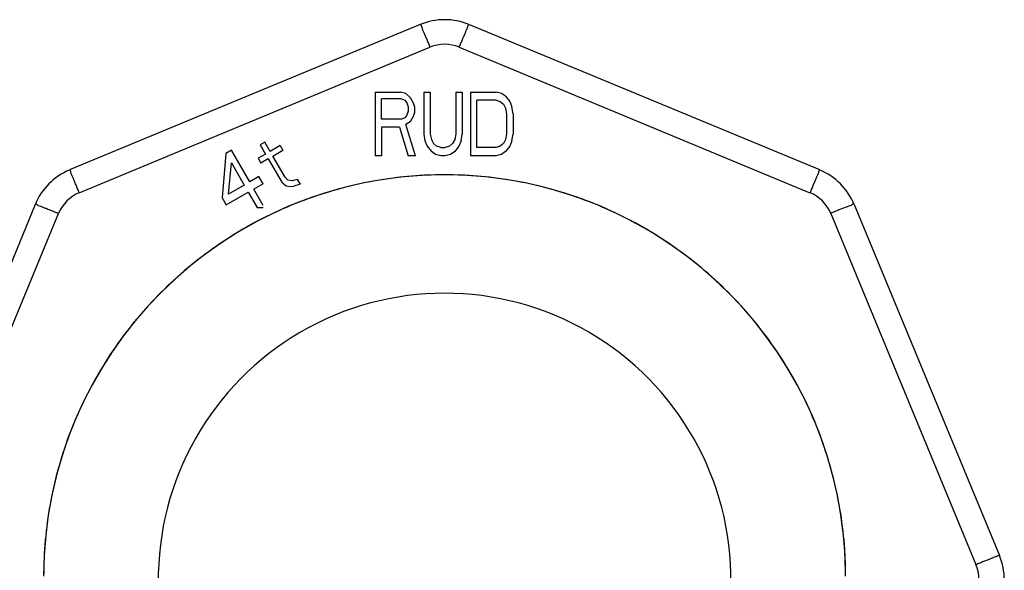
# Model space of a CAD drawing. Header units: millimetres. Extents: x 0 to 297, y 0 to 210.
# Tile 311 of 446: x 137.689 to 139.081, y 163.811 to 164.589. Entities that reach past the tile are written whole.
import ezdxf

# ---------------------------------------------------------------- set-up
doc = ezdxf.new("R2010")
doc.units = ezdxf.units.MM
doc.header["$LTSCALE"] = 16.335
doc.layers.add('001-M31079-X02', color=7, linetype='CONTINUOUS')

msp = doc.modelspace()

# ---------------------------------------------------------------- linework, layer by layer
at = {"layer": '001-M31079-X02', "color": 9, "linetype": 'Continuous'}
for p, q in [((138.255, 164.5821), (137.759, 164.3767)), ((138.8198, 164.3767), (138.3238, 164.5821)), ((137.7728, 164.3446), (138.2687, 164.5501)), ((138.3101, 164.5501), (138.806, 164.3446)), ((137.7103, 164.328), (137.5049, 163.832)), ((138.8685, 164.328), (139.0739, 163.832)), ((137.5381, 163.8194), (137.7436, 164.3154)), ((138.8353, 164.3154), (139.0407, 163.8194))]:
    msp.add_line(p, q, dxfattribs=at)
at = {"layer": '001-M31079-X02', "color": 7, "linetype": 'Continuous'}
for p, q in [((138.1911, 164.4868), (138.1911, 164.3968)), ((138.1911, 164.4868), (138.2271, 164.4868)), ((138.2346, 164.4849), (138.2271, 164.4868)), ((138.2346, 164.4849), (138.2406, 164.4791)), ((138.2601, 164.4868), (138.2601, 164.4274)), ((138.2601, 164.4868), (138.2691, 164.4868)), ((138.2691, 164.4868), (138.2691, 164.4274)), ((138.3051, 164.4868), (138.3051, 164.4274)), ((138.3051, 164.4868), (138.3141, 164.4868)), ((138.3141, 164.4868), (138.3141, 164.4274)), ((138.3261, 164.4868), (138.3261, 164.3968)), ((138.3261, 164.4868), (138.3621, 164.4868)), ((138.3696, 164.4849), (138.3621, 164.4868)), ((138.3756, 164.4811), (138.3696, 164.4849)), ((138.2406, 164.4791), (138.2451, 164.4715)), ((138.2451, 164.4715), (138.2466, 164.4657)), ((138.3756, 164.4811), (138.3816, 164.4734)), ((138.3816, 164.4734), (138.3846, 164.4657)), ((138.2466, 164.4581), (138.2451, 164.4523)), ((138.2466, 164.4657), (138.2466, 164.4581)), ((138.3861, 164.4562), (138.3846, 164.4657)), ((138.3861, 164.4562), (138.3861, 164.4274)), ((138.2406, 164.4447), (138.2346, 164.4409)), ((138.2451, 164.4523), (138.2406, 164.4447)), ((138.2001, 164.437), (138.2001, 164.3968)), ((138.2256, 164.437), (138.2001, 164.437)), ((138.2256, 164.437), (138.2376, 164.3968)), ((138.2481, 164.3968), (138.2346, 164.4409)), ((138.2601, 164.4274), (138.2616, 164.4179)), ((138.2691, 164.4274), (138.2706, 164.4198)), ((138.3051, 164.4274), (138.3036, 164.4198)), ((138.3126, 164.4179), (138.3141, 164.4274)), ((138.3846, 164.4179), (138.3861, 164.4274)), ((138.035, 164.4162), (138.0285, 164.4124)), ((138.0426, 164.4029), (138.035, 164.4162)), ((138.2616, 164.4179), (138.2646, 164.4102)), ((138.2706, 164.4198), (138.2736, 164.414)), ((138.2736, 164.414), (138.2781, 164.4102)), ((138.3006, 164.414), (138.2961, 164.4102)), ((138.3036, 164.4198), (138.3006, 164.414)), ((138.3126, 164.4179), (138.3096, 164.4102)), ((138.3846, 164.4179), (138.3816, 164.4102)), ((137.9802, 164.4001), (137.9749, 164.3373)), ((137.988, 164.4046), (137.9802, 164.4001)), ((138.0138, 164.3598), (137.988, 164.4046)), ((138.0285, 164.4124), (138.0361, 164.3992)), ((138.0569, 164.4112), (138.0426, 164.4029)), ((138.0465, 164.3963), (138.0607, 164.4045)), ((138.0569, 164.4112), (138.0607, 164.4045)), ((138.2646, 164.4102), (138.2706, 164.4026)), ((138.2766, 164.3987), (138.2706, 164.4026)), ((138.2841, 164.4083), (138.2781, 164.4102)), ((138.2841, 164.4083), (138.2901, 164.4083)), ((138.2961, 164.4102), (138.2901, 164.4083)), ((138.3036, 164.4026), (138.2976, 164.3987)), ((138.3096, 164.4102), (138.3036, 164.4026)), ((138.3756, 164.4026), (138.3696, 164.3987)), ((138.3816, 164.4102), (138.3756, 164.4026)), ((137.984, 164.3425), (137.9879, 164.3868)), ((137.9879, 164.3868), (138.0061, 164.3553)), ((138.0361, 164.3992), (138.0257, 164.3932)), ((138.0257, 164.3932), (138.0296, 164.3865)), ((138.04, 164.3925), (138.0296, 164.3865)), ((138.04, 164.3925), (138.0591, 164.3594)), ((138.0637, 164.3664), (138.0465, 164.3963)), ((138.2001, 164.3968), (138.1911, 164.3968)), ((138.2481, 164.3968), (138.2376, 164.3968)), ((138.2841, 164.3968), (138.2766, 164.3987)), ((138.2901, 164.3968), (138.2841, 164.3968)), ((138.2976, 164.3987), (138.2901, 164.3968)), ((138.3621, 164.3968), (138.3261, 164.3968)), ((138.3696, 164.3987), (138.3621, 164.3968)), ((138.0268, 164.3673), (138.0138, 164.3598)), ((138.0326, 164.3573), (138.0268, 164.3673)), ((138.0591, 164.3594), (138.0655, 164.3542)), ((138.0637, 164.3664), (138.0679, 164.3622)), ((138.0737, 164.3612), (138.0679, 164.3622)), ((138.0811, 164.3632), (138.0737, 164.3612)), ((138.0811, 164.3632), (138.085, 164.3566)), ((137.9806, 164.3273), (138.0118, 164.3453)), ((138.0061, 164.3553), (137.984, 164.3425)), ((138.0118, 164.3453), (138.0243, 164.3237)), ((138.0326, 164.3573), (138.0196, 164.3498)), ((138.033, 164.3266), (138.0196, 164.3498)), ((138.0655, 164.3542), (138.0713, 164.3532)), ((138.0713, 164.3532), (138.0762, 164.3538)), ((138.085, 164.3566), (138.0762, 164.3538)), ((137.9749, 164.3373), (137.9806, 164.3273)), ((138.0243, 164.3237), (138.033, 164.3237))]:
    msp.add_line(p, q, dxfattribs=at)
at = {"layer": '001-M31079-X02', "color": 6, "linetype": 'Continuous'}
for p, q in [((138.2001, 164.4485), (138.2001, 164.4772)), ((138.2286, 164.4772), (138.2001, 164.4772)), ((138.2286, 164.4772), (138.2331, 164.4753)), ((138.2331, 164.4753), (138.2361, 164.4715)), ((138.2361, 164.4715), (138.2376, 164.4657)), ((138.3351, 164.4083), (138.3351, 164.4753)), ((138.3621, 164.4753), (138.3351, 164.4753)), ((138.3621, 164.4753), (138.3681, 164.4734)), ((138.3681, 164.4734), (138.3726, 164.4696)), ((138.3726, 164.4696), (138.3756, 164.4638)), ((138.2376, 164.46), (138.2361, 164.4543)), ((138.2376, 164.4657), (138.2376, 164.46)), ((138.3756, 164.4638), (138.3771, 164.4562)), ((138.3771, 164.4562), (138.3771, 164.4274)), ((138.2286, 164.4485), (138.2001, 164.4485)), ((138.2331, 164.4504), (138.2286, 164.4485)), ((138.2361, 164.4543), (138.2331, 164.4504)), ((138.3771, 164.4274), (138.3756, 164.4198)), ((138.3726, 164.414), (138.3681, 164.4102)), ((138.3756, 164.4198), (138.3726, 164.414)), ((138.3621, 164.4083), (138.3351, 164.4083)), ((138.3681, 164.4102), (138.3621, 164.4083))]:
    msp.add_line(p, q, dxfattribs=at)
at = {"layer": '001-M31079-X02', "color": 9, "linetype": 'Continuous'}
for centre, radius, start, end in [((138.2894, 164.499), 0.09, 67.5, 112.5), ((138.2894, 164.5002), 0.054, 67.5027, 112.4973), ((137.7934, 164.2935), 0.09, 112.5, 157.5), ((138.7854, 164.2935), 0.09, 22.5, 67.5), ((137.7935, 164.2947), 0.054, 112.5027, 157.4973), ((138.7854, 164.2947), 0.054, 22.5027, 67.4973), ((138.9908, 163.7976), 0.09, 337.5, 22.5), ((138.9908, 163.7988), 0.054, 337.5027, 22.4973)]:
    msp.add_arc(centre, radius, start, end, dxfattribs=at)
at = {"layer": '001-M31079-X02', "color": 7, "linetype": 'Continuous'}
msp.add_arc((138.2894, 163.8029), 0.567, 0, 180, dxfattribs=at)
at = {"layer": '001-M31079-X02', "color": 6, "linetype": 'Continuous'}
msp.add_arc((138.2894, 163.7976), 0.405, 359.3702, 180.6298, dxfattribs=at)
at = {"layer": '001-M31079-X02', "color": 9, "linetype": 'Continuous'}
for points, knots in [([(138.255, 164.5821), (138.2564, 164.5827), (138.2566, 164.5776), (138.2585, 164.5747), (138.2601, 164.5705), (138.262, 164.5661), (138.2642, 164.561), (138.2664, 164.5556), (138.268, 164.5519), (138.2687, 164.5501)], [0, 0, 0, 0, 0.133122, 0.23253, 0.355273, 0.497769, 0.655854, 0.824911, 1, 1, 1, 1]), ([(138.3101, 164.5501), (138.3108, 164.5519), (138.3124, 164.5556), (138.3146, 164.561), (138.3168, 164.5661), (138.3187, 164.5705), (138.3203, 164.5747), (138.3223, 164.5776), (138.3224, 164.5827), (138.3238, 164.5821)], [0, 0, 0, 0, 0.175081, 0.344139, 0.502226, 0.644723, 0.767468, 0.866876, 1, 1, 1, 1]), ([(137.7728, 164.3446), (137.772, 164.3465), (137.7705, 164.3502), (137.7682, 164.3556), (137.7661, 164.3607), (137.7641, 164.3651), (137.7626, 164.3693), (137.7606, 164.3722), (137.7604, 164.3773), (137.759, 164.3767)], [0, 0, 0, 0, 0.175082, 0.34414, 0.502227, 0.644724, 0.767468, 0.866877, 1, 1, 1, 1]), ([(138.8198, 164.3767), (138.8184, 164.3773), (138.8182, 164.3722), (138.8163, 164.3693), (138.8147, 164.3651), (138.8127, 164.3607), (138.8106, 164.3556), (138.8083, 164.3502), (138.8068, 164.3465), (138.806, 164.3446)], [0, 0, 0, 0, 0.133122, 0.232529, 0.355273, 0.497768, 0.655853, 0.82491, 1, 1, 1, 1]), ([(138.8564, 163.8029), (138.8564, 163.8199), (138.8549, 163.8538), (138.848, 163.9043), (138.8367, 163.954), (138.8209, 164.0025), (138.8009, 164.0493), (138.7768, 164.0942), (138.7487, 164.1367), (138.7169, 164.1766), (138.6817, 164.2134), (138.6433, 164.2469), (138.6021, 164.2768), (138.5584, 164.3029), (138.5125, 164.325), (138.4648, 164.3429), (138.4157, 164.3565), (138.3656, 164.3656), (138.3149, 164.3701), (138.2639, 164.3701), (138.2132, 164.3656), (138.1631, 164.3565), (138.114, 164.3429), (138.0663, 164.325), (138.0204, 164.3029), (137.9767, 164.2768), (137.9355, 164.2469), (137.8971, 164.2134), (137.8619, 164.1766), (137.8301, 164.1367), (137.802, 164.0942), (137.7779, 164.0493), (137.7579, 164.0025), (137.7421, 163.954), (137.7308, 163.9043), (137.7239, 163.8538), (137.7224, 163.8199), (137.7224, 163.8029)], [0, 0, 0, 0, 0.028575, 0.057156, 0.085737, 0.114317, 0.142895, 0.171472, 0.200048, 0.228622, 0.257194, 0.285764, 0.314333, 0.342901, 0.371466, 0.400031, 0.428594, 0.457157, 0.485719, 0.514281, 0.542844, 0.571406, 0.59997, 0.628534, 0.6571, 0.685667, 0.714236, 0.742807, 0.771379, 0.799953, 0.828529, 0.857106, 0.885684, 0.914264, 0.942844, 0.971426, 1, 1, 1, 1]), ([(137.7103, 164.328), (137.7109, 164.3295), (137.7148, 164.3262), (137.7184, 164.3255), (137.7226, 164.3238), (137.7272, 164.322), (137.7324, 164.32), (137.7379, 164.3177), (137.7416, 164.3162), (137.7436, 164.3154)], [0, 0, 0, 0, 0.134296, 0.234027, 0.357, 0.499553, 0.657434, 0.825927, 1, 1, 1, 1]), ([(138.8685, 164.328), (138.8679, 164.3294), (138.8641, 164.3263), (138.8607, 164.3256), (138.8566, 164.3239), (138.852, 164.3222), (138.8467, 164.3201), (138.8411, 164.3178), (138.8372, 164.3162), (138.8353, 164.3154)], [0, 0, 0, 0, 0.129377, 0.225347, 0.345213, 0.487679, 0.64695, 0.821765, 1, 1, 1, 1]), ([(139.0407, 163.8194), (139.0426, 163.8202), (139.0464, 163.8218), (139.0518, 163.824), (139.057, 163.8261), (139.0617, 163.8278), (139.0658, 163.8296), (139.0694, 163.8303), (139.0733, 163.8335), (139.0739, 163.832)], [0, 0, 0, 0, 0.174075, 0.34257, 0.50045, 0.643003, 0.765976, 0.865706, 1, 1, 1, 1])]:
    msp.add_open_spline(points, degree=3, knots=knots, dxfattribs=at)

doc.saveas('drawing.dxf')
